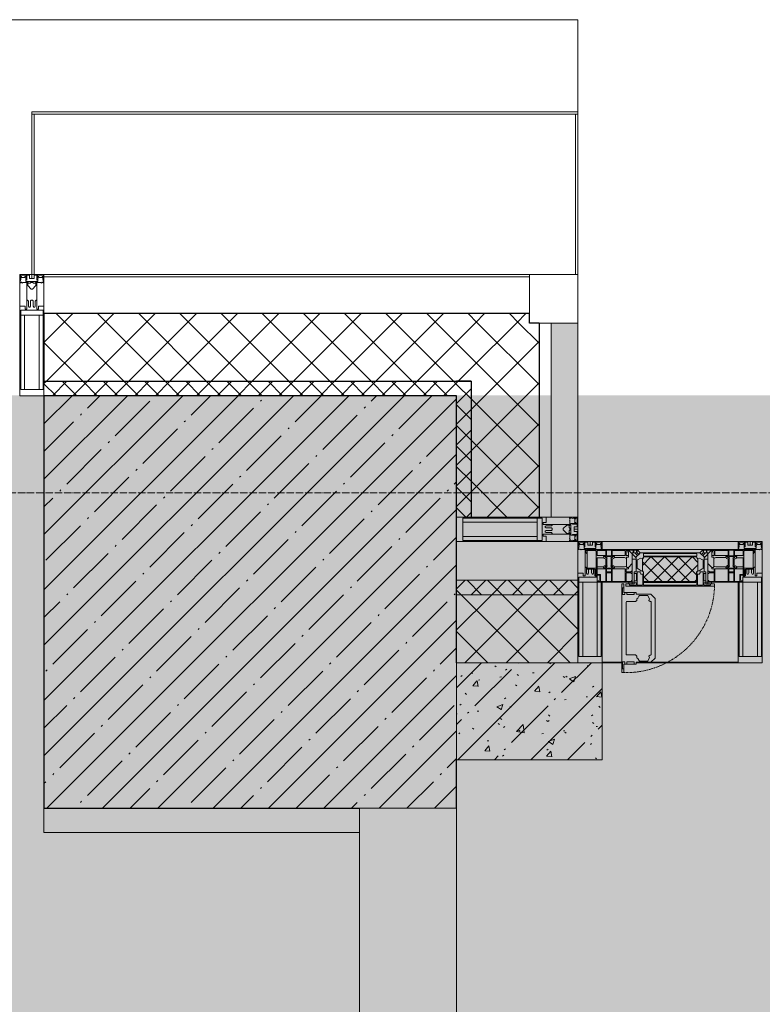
# Model space of a CAD drawing. Header units: millimetres. Extents: x -551130 to 178656, y -69521 to 202936.
# Tile 333 of 402: x -177053 to -175523, y 186416 to 188444. Entities that reach past the tile are written whole.
import ezdxf

# ---------------------------------------------------------------- set-up
doc = ezdxf.new("R2010")
doc.units = ezdxf.units.MM
doc.linetypes.add('-D1-02х01', pattern=[3, 2, -1])
doc.linetypes.add('-D1d1-15x02', pattern=[19, 15, -2, 0, -2])
for name, color, linetype, lineweight in [('_0', 7, 'Continuous', 13), ('A-COLS', 7, 'Continuous', 5), ('A-DETL-GENF', 7, 'Continuous', 5), ('A-FLOR', 7, 'Continuous', 5), ('A-GLAZ', 7, 'Continuous', 5), ('A-GLAZ-CURT', 8, 'Continuous', 5), ('A-GLAZ-CWMG', 8, 'Continuous', 5), ('A-WALL', 7, 'Continuous', 5), ('A-WALL-FNSH', 8, 'Continuous', 5), ('I-WALL', 7, 'Continuous', 5), ('S-COLS', 7, 'Continuous', 5), ('S-GRID', 7, 'Continuous', 5), ('Ограждение', 7, 'Continuous', 5), ('Поручни', 7, 'Continuous', 5)]:
    doc.layers.add(name, color=color, linetype=linetype, lineweight=lineweight)
pattern_1 = [(45, (0, 0), (-42.42641, 42.42641), []), (135, (0, 0), (-42.42641, -42.42641), [])]
pattern_2 = [(45, (0, 0), (-21.213203, 21.213203), []), (135, (0, 0), (-21.213203, -21.213203), [])]
pattern_3 = [(45, (-192252.93, 158219.39), (-75.43415, 75.43415), [106.68, -17.78, 3.556, -17.78]), (45, (-192252.93, 158294.77), (-75.43415, 75.43415), []), (50, (-192252.93, 158219.39), (127.5292, -11.15758), [13.335, -146.685]), (355, (-192252.93, 158219.39), (-24.66966, 133.74), [10.668, -117.348]), (100.451, (-192242.31, 158218.46), (102.85973, 122.5818), [11.333, -124.663]), (46.184, (-192252.93, 158254.95), (189.75516, -29.4304), [20.002, -220.027]), (96.636, (-192237.12, 158252.5), (166.1822, 173.1996), [17, -186.995]), (351.184, (-192252.93, 158254.95), (166.1839, 173.1976), [16.002, -176.022]), (21, (-192235.15, 158246.06), (106.13027, -71.58603), [13.335, -146.685]), (326, (-192235.15, 158246.06), (43.2619, 128.93175), [10.668, -117.348]), (71.451, (-192226.31, 158240.09), (149.39198, 57.34505), [11.333, -124.663]), (37.5, (-192252.935, 158219.386), (2.16223, 59.18836), [3.353, -112.573, 3.353, -115.773, -117.792]), (37.5, (-192252.935, 158219.386), (2.16223, 59.18836), [-235.052, 3.353, -114.44]), (7.5, (-192252.935, 158219.386), (46.77386, 70.12615), [3.353, -64.567, 3.353, -109.906, -44.894]), (7.5, (-192252.935, 158219.386), (46.77386, 70.12615), [-181.178, 3.353, -41.542]), (327.5, (-192292.584, 158219.386), (94.91367, -4.01009), [3.353, -41.097, 3.353, -135.331, -184.023]), (327.5, (-192292.584, 158219.386), (94.91367, -4.01009), [-183.134, 3.353, -180.67]), (317.5, (-192310.36, 158219.386), (103.69057, 17.79882), [3.353, -54.432, 3.353, -88.748, -130.683]), (317.5, (-192310.36, 158219.386), (103.69057, 17.79882), [-149.885, 3.353, -127.33])]

# ---------------------------------------------------------------- blocks, each defined once
blk = doc.blocks.new('Rectangular Mullion - 50Wx250H-V1-50_AS_M_L17')
at = {"layer": 'A-DETL-GENF'}
for p, q in [((-25, 84), (-25, 250)), ((-25, 250), (0, 250)), ((25, 250), (0, 250)), ((25, 65.2), (25, 250)), ((-23, 237.3), (0, 237.3)), ((-23, 237.3), (-23, 84)), ((-14.9, 84), (-14.9, 237.3)), ((23, 237.3), (0, 237.3)), ((14.9, 84), (14.9, 237.3)), ((23, 237.3), (23, 73.6)), ((0, 84), (-15, 84)), ((0, 84), (23, 84)), ((-0.5, 73.6), (-15, 73.6)), ((-10, 71.3), (-12, 71.3)), ((-10, 57.4), (-10, 71.3)), ((-7, 65.2), (-5.9, 67.3)), ((-7, 65.2), (-7, 57)), ((-4.1, 67.3), (-5.9, 67.3)), ((-4.1, 67.3), (-2.9, 65.1)), ((-2.9, 65.1), (-2.9, 57)), ((0.5, 73.6), (23, 73.6)), ((4.1, 67.3), (2.9, 65.1)), ((2.9, 65.1), (2.9, 57)), ((4.1, 67.3), (5.9, 67.3)), ((7, 65.2), (5.9, 67.3)), ((7, 65.2), (7, 54.7)), ((10, 71.3), (14, 71.3)), ((10, 53), (10, 71.3)), ((14, 71.3), (14, 65.2)), ((14, 65.2), (25, 65.2)), ((8.7, 53), (7, 54.7)), ((8.7, 53), (10, 53)), ((10, 53), (10, 17)), ((8.5, 23), (6, 25.5)), ((8.5, 18.5), (8.5, 23)), ((-23.8, 14.6), (-25, 14.2)), ((-25, 0), (-25, 14.2)), ((-23.8, 17), (-23.8, 14.6)), ((-22.5, 10.6), (-23.8, 14.6)), ((-22.5, 10.6), (-23.7, 9.9)), ((-23.7, 1.3), (-23.7, 9.9)), ((-23.7, 1.3), (-11.8, 1.3)), ((-23.2, 10.2), (-22.5, 8)), ((-22.5, 8), (-22.5, 4.5)), ((-21.3, 4.5), (-22.5, 4.5)), ((-22.3, 17), (-22.3, 16)), ((-22.3, 16), (-21.3, 16)), ((-19.9, 17), (-21.3, 16)), ((-21.3, 4.5), (-21.3, 6.5)), ((-21.3, 6.5), (-14.2, 6.5)), ((-7.4, 16.6), (-18.4, 16.6)), ((-14.2, 6.5), (-14.2, 4.5)), ((-13.2, 4.5), (-14.2, 4.5)), ((-13.2, 4.5), (-12.2, 7.2)), ((-12.7, 7.6), (-11.3, 11.4)), ((-12.7, 7.6), (-11.8, 6.9)), ((-12.2, 9), (-12.2, 14.8)), ((-12.2, 14.8), (0, 14.8)), ((-11.8, 1.3), (-11.8, 6.9)), ((-10.5, 11.2), (-11.3, 11.4)), ((-10.5, 1.5), (-10.5, 11.2)), ((-4.8, 1.5), (-10.5, 1.5)), ((0, 8), (-4.8, 8)), ((-4.8, 1.5), (-4.8, 8)), ((-2.6, 16.8), (0, 16.8)), ((2.6, 16.8), (0, 16.8)), ((0, 14.8), (0, 16.8)), ((0, 14.8), (0, 16.8)), ((12.2, 14.8), (0, 14.8)), ((0, 0), (0, 8)), ((0, 8), (4.8, 8)), ((0, 0), (0, 8)), ((4.8, 1.5), (4.8, 8)), ((4.8, 1.5), (10.5, 1.5)), ((6, 18), (7.4, 18)), ((7.4, 18), (7.4, 16.6)), ((7.4, 16.6), (18.4, 16.6)), ((7.5, 18.5), (8.5, 18.5)), ((7.5, 17), (7.5, 18.5)), ((10, 17), (7.5, 17)), ((10.5, 11.2), (11.3, 11.4)), ((10.5, 1.5), (10.5, 11.2)), ((12.7, 7.6), (11.3, 11.4)), ((12.7, 7.6), (11.8, 6.9)), ((11.8, 1.3), (11.8, 6.9)), ((23.7, 1.3), (11.8, 1.3)), ((12.2, 9), (12.2, 14.8)), ((13.2, 4.5), (12.2, 7.2)), ((13.2, 4.5), (14.2, 4.5)), ((21.3, 6.5), (14.2, 6.5)), ((14.2, 6.5), (14.2, 4.5)), ((18.4, 16.6), (19, 17.6)), ((19, 17.6), (21.3, 16)), ((22.3, 16), (21.3, 16)), ((21.3, 4.5), (21.3, 6.5)), ((21.3, 4.5), (22.5, 4.5)), ((22.3, 17), (22.3, 16)), ((22.3, 17), (23.8, 17)), ((22.5, 10.6), (23.8, 14.6)), ((22.5, 10.6), (23.7, 9.9)), ((23.2, 10.2), (22.5, 8)), ((22.5, 8), (22.5, 4.5)), ((23.7, 1.3), (23.7, 9.9)), ((23.8, 17), (23.8, 14.6)), ((23.8, 14.6), (25, 14.2)), ((25, 0), (25, 14.2)), ((-25, 0), (0, 0)), ((25, 0), (0, 0))]:
    blk.add_line(p, q, dxfattribs=at)
for centre, start, end in [((-0.5, 73.1), 360, 90), ((0.5, 73.1), 90, 180)]:
    blk.add_arc(centre, 0.5, start, end, dxfattribs=at)
blk = doc.blocks.new('Rectangular Mullion - R_StandardFrame_50Wx250H-5114066-50_AS_M_L17')
at = {"layer": 'A-GLAZ-CWMG', "lineweight": 9}
for p, q in [((-50, -17), (-50, 0)), ((-50, 0), (0, 0)), ((0, 0), (0, -250)), ((-50, -250), (-50, -84)), ((0, -250), (-50, -250))]:
    blk.add_line(p, q, dxfattribs=at)
blk = doc.blocks.new('Quad Corner Mullion - Q_0_100_-50-3004896-50_AS_M_L17')
at = {"layer": 'A-GLAZ-CWMG', "lineweight": 9}
for p, q in [((0, 0), (-100, 0)), ((-100, 0), (-100, -100)), ((0, -100), (0, 0)), ((-100, -100), (0, -100))]:
    blk.add_line(p, q, dxfattribs=at)
blk = doc.blocks.new('Rectangular Mullion - 50Wx250H-2623690-50_AS_M_L17')
at = {"layer": 'A-DETL-GENF'}
for p, q in [((-25, 65.2), (-25, 250)), ((-25, 250), (0, 250)), ((25, 250), (0, 250)), ((25, 65.2), (25, 250)), ((-23, 237.3), (0, 237.3)), ((-23, 237.3), (-23, 73.6)), ((-14.9, 84), (-14.9, 237.3)), ((23, 237.3), (0, 237.3)), ((14.9, 84), (14.9, 237.3)), ((23, 237.3), (23, 73.6)), ((0, 84), (-23, 84)), ((0, 84), (23, 84)), ((-14, 65.2), (-25, 65.2)), ((-0.5, 73.6), (-23, 73.6)), ((-14, 71.3), (-14, 65.2)), ((-10, 71.3), (-14, 71.3)), ((-10, 53), (-10, 71.3)), ((-7, 65.2), (-5.9, 67.3)), ((-7, 65.2), (-7, 54.7)), ((-4.1, 67.3), (-5.9, 67.3)), ((-4.1, 67.3), (-2.9, 65.1)), ((-2.9, 65.1), (-2.9, 54.6)), ((0.5, 73.6), (23, 73.6)), ((4.1, 67.3), (2.9, 65.1)), ((2.9, 65.1), (2.9, 54.6)), ((4.1, 67.3), (5.9, 67.3)), ((7, 65.2), (5.9, 67.3)), ((7, 65.2), (7, 54.7)), ((10, 71.3), (14, 71.3)), ((10, 53), (10, 71.3)), ((14, 71.3), (14, 65.2)), ((14, 65.2), (25, 65.2)), ((-8.7, 53), (-10, 53)), ((-10, 53), (-10, 17)), ((-8.7, 53), (-7, 54.7)), ((-1.3, 53), (-2.9, 54.6)), ((0, 53), (-1.3, 53)), ((0, 53), (1.3, 53)), ((1.3, 53), (2.9, 54.6)), ((8.7, 53), (7, 54.7)), ((8.7, 53), (10, 53)), ((10, 53), (10, 17)), ((-8.5, 23), (-1.5, 30)), ((-8.5, 18.5), (-8.5, 23)), ((-1.5, 30), (0, 30)), ((1.5, 30), (0, 30)), ((8.5, 23), (1.5, 30)), ((8.5, 18.5), (8.5, 23)), ((-23.8, 14.6), (-25, 14.2)), ((-25, 0), (-25, 14.2)), ((-22.3, 17), (-23.8, 17)), ((-23.8, 17), (-23.8, 14.6)), ((-22.5, 10.6), (-23.8, 14.6)), ((-22.5, 10.6), (-23.7, 9.9)), ((-23.7, 1.3), (-23.7, 9.9)), ((-23.7, 1.3), (-11.8, 1.3)), ((-23.2, 10.2), (-22.5, 8)), ((-22.5, 8), (-22.5, 4.5)), ((-21.3, 4.5), (-22.5, 4.5)), ((-22.3, 17), (-22.3, 16)), ((-22.3, 16), (-21.3, 16)), ((-19, 17.6), (-21.3, 16)), ((-21.3, 4.5), (-21.3, 6.5)), ((-21.3, 6.5), (-14.2, 6.5)), ((-18.4, 16.6), (-19, 17.6)), ((-7.4, 16.6), (-18.4, 16.6)), ((-14.2, 6.5), (-14.2, 4.5)), ((-13.2, 4.5), (-14.2, 4.5)), ((-13.2, 4.5), (-12.2, 7.2)), ((-12.7, 7.6), (-11.3, 11.4)), ((-12.7, 7.6), (-11.8, 6.9)), ((-12.2, 9), (-12.2, 14.8)), ((-12.2, 14.8), (0, 14.8)), ((-11.8, 1.3), (-11.8, 6.9)), ((-10.5, 11.2), (-11.3, 11.4)), ((-10.5, 1.5), (-10.5, 11.2)), ((-4.8, 1.5), (-10.5, 1.5)), ((-10, 17), (-7.5, 17)), ((-7.5, 18.5), (-8.5, 18.5)), ((-7.5, 17), (-7.5, 18.5)), ((-7.4, 18), (-7.4, 16.6)), ((-2.6, 18), (-7.4, 18)), ((0, 8), (-4.8, 8)), ((-4.8, 1.5), (-4.8, 8)), ((-2.6, 18), (-2.6, 16.8)), ((-2.6, 16.8), (0, 16.8)), ((2.6, 16.8), (0, 16.8)), ((0, 14.8), (0, 16.8)), ((0, 14.8), (0, 16.8)), ((12.2, 14.8), (0, 14.8)), ((0, 0), (0, 8)), ((0, 8), (4.8, 8)), ((0, 0), (0, 8)), ((2.6, 18), (2.6, 16.8)), ((2.6, 18), (7.4, 18)), ((4.8, 1.5), (4.8, 8)), ((4.8, 1.5), (10.5, 1.5)), ((7.4, 18), (7.4, 16.6)), ((7.4, 16.6), (18.4, 16.6)), ((7.5, 18.5), (8.5, 18.5)), ((7.5, 17), (7.5, 18.5)), ((10, 17), (7.5, 17)), ((10.5, 11.2), (11.3, 11.4)), ((10.5, 1.5), (10.5, 11.2)), ((12.7, 7.6), (11.3, 11.4)), ((12.7, 7.6), (11.8, 6.9)), ((11.8, 1.3), (11.8, 6.9)), ((23.7, 1.3), (11.8, 1.3)), ((12.2, 9), (12.2, 14.8)), ((13.2, 4.5), (12.2, 7.2)), ((13.2, 4.5), (14.2, 4.5)), ((21.3, 6.5), (14.2, 6.5)), ((14.2, 6.5), (14.2, 4.5)), ((18.4, 16.6), (19, 17.6)), ((19, 17.6), (21.3, 16)), ((22.3, 16), (21.3, 16)), ((21.3, 4.5), (21.3, 6.5)), ((21.3, 4.5), (22.5, 4.5)), ((22.3, 17), (22.3, 16)), ((22.3, 17), (23.8, 17)), ((22.5, 10.6), (23.8, 14.6)), ((22.5, 10.6), (23.7, 9.9)), ((23.2, 10.2), (22.5, 8)), ((22.5, 8), (22.5, 4.5)), ((23.7, 1.3), (23.7, 9.9)), ((23.8, 17), (23.8, 14.6)), ((23.8, 14.6), (25, 14.2)), ((25, 0), (25, 14.2)), ((-25, 0), (0, 0)), ((25, 0), (0, 0))]:
    blk.add_line(p, q, dxfattribs=at)
for centre, start, end in [((-0.5, 73.1), 360, 90), ((0.5, 73.1), 90, 180)]:
    blk.add_arc(centre, 0.5, start, end, dxfattribs=at)
blk = doc.blocks.new('Rectangular Mullion - R_StandardFrame_50Wx250H-4783244-50_AS_M_L17')
at = {"layer": 'A-GLAZ-CWMG', "lineweight": 9}
for p, q in [((0, 0), (-50, 0)), ((-50, 0), (-50, -250)), ((0, -250), (0, 0)), ((-50, -250), (0, -250))]:
    blk.add_line(p, q, dxfattribs=at)
blk = doc.blocks.new('Rectangular Mullion - R_StandardFrame_50Wx250H-4058886-50_AS_M_L17')
at = {"layer": 'A-GLAZ-CWMG', "lineweight": 9}
for p, q in [((-50, 0), (-50, 250)), ((-50, 250), (0, 250)), ((0, 250), (0, 0)), ((0, 0), (-50, 0))]:
    blk.add_line(p, q, dxfattribs=at)
blk = doc.blocks.new('A_PAN_Створка - 383мм-V38-50_AS_M_L17')
at = {"layer": 'A-GLAZ-CURT'}
h = blk.add_hatch(dxfattribs=at)
h.set_pattern_fill('FP_38', color=256, style=0, pattern_type=2)
h.set_pattern_definition([(225, (16540, 29150), (14.142136, -14.142136), []), (315, (16540, 29150), (14.142136, 14.142136), [])])
h.paths.add_polyline_path([(-53.6, 82.7), (-54.6, 81.8), (-54.6, 63.4), (-57.2, 60.8), (-57.2, 36.4), (-54.9, 34.1), (-54.5, 31.8), (54.5, 31.8), (54.9, 34.1), (57.2, 36.4), (57.2, 60.8), (54.6, 63.4), (53.6, 82.7)])
at = {"layer": 'A-DETL-GENF', "color": 9, "true_color": 0xc8c8c8}
for p, q in [((95.1, 270.5), (95.1, 252.9)), ((99.6, 270.5), (95.1, 270.5)), ((99.6, 270.5), (99.6, 87.5)), ((39.7, 249), (31.1, 240.4)), ((70.1, 249), (39.7, 249)), ((45, 244.7), (42.3, 239.8)), ((45.9, 246.8), (45, 244.7)), ((63.3, 246.8), (45.9, 246.8)), ((64.1, 245), (63.3, 246.8)), ((64.1, 245), (66.7, 241)), ((70.1, 252.9), (70.1, 249)), ((95.1, 252.9), (70.1, 252.9)), ((74.1, 248.4), (74.1, 252.9)), ((89.1, 248.4), (74.1, 248.4)), ((89.1, 252.9), (89.1, 248.4)), ((93.1, 248.4), (93.1, 252.9)), ((97.9, 248.4), (93.1, 248.4)), ((97.9, 262.4), (95.1, 262.4)), ((97.9, 262.4), (97.9, 248.4)), ((31.1, 117.6), (31.1, 240.4)), ((41.4, 234.2), (39.1, 233.8)), ((39.1, 179), (39.1, 233.8)), ((41.4, 234.2), (43.5, 236.3)), ((42.3, 239.8), (43.5, 236.3)), ((66.7, 241), (68.6, 239.7)), ((68.6, 239.7), (68.6, 236.4)), ((68.6, 236.4), (71.1, 233.9)), ((71.1, 233.9), (89.5, 233.9)), ((89.5, 233.9), (90.6, 232.8)), ((90.6, 125.2), (90.6, 232.8)), ((39.1, 179), (39.1, 124.2)), ((41.4, 123.8), (39.1, 124.2)), ((41.4, 123.8), (43.5, 121.7)), ((68.6, 121.6), (71.1, 124.1)), ((71.1, 124.1), (89.5, 124.1)), ((89.5, 124.1), (90.6, 125.2)), ((39.7, 109), (31.1, 117.6)), ((70.1, 109), (39.7, 109)), ((42.3, 118.2), (43.5, 121.7)), ((45, 113.3), (42.3, 118.2)), ((45.9, 111.2), (45, 113.3)), ((63.3, 111.2), (45.9, 111.2)), ((64.1, 113), (63.3, 111.2)), ((64.1, 113), (66.7, 117)), ((66.7, 117), (68.6, 118.3)), ((68.6, 118.3), (68.6, 121.6)), ((70.1, 105.1), (70.1, 109)), ((95.1, 105.1), (70.1, 105.1)), ((74.1, 109.6), (74.1, 105.1)), ((89.1, 109.6), (74.1, 109.6)), ((89.1, 105.1), (89.1, 109.6)), ((93.1, 109.6), (93.1, 105.1)), ((97.9, 109.6), (93.1, 109.6)), ((95.1, 87.5), (95.1, 105.1)), ((97.9, 95.6), (97.9, 109.6)), ((97.9, 95.6), (95.1, 95.6)), ((99.6, 87.5), (95.1, 87.5))]:
    blk.add_line(p, q, dxfattribs=at)
at = {"layer": 'A-DETL-GENF'}
for p, q in [((-91.5, 92), (-91.5, 87.5)), ((-91.5, 92), (91.5, 92)), ((-91.5, 87.5), (-73.9, 87.5)), ((-83.4, 90.3), (-69.4, 90.3)), ((-83.4, 90.3), (-83.4, 87.5)), ((-73.9, 87.5), (-73.9, 62.5)), ((-69.4, 85.5), (-73.9, 85.5)), ((-73.9, 81.5), (-69.4, 81.5)), ((-69.4, 90.3), (-69.4, 85.5)), ((-69.4, 81.5), (-69.4, 66.5)), ((-67.9, 89.3), (-66.9, 90.3)), ((-67.9, 62.5), (-67.9, 89.3)), ((-66.9, 90.3), (-57.4, 90.3)), ((-57.4, 90.3), (-56.4, 89.4)), ((-56.4, 89.4), (-56.4, 67.7)), ((-53.9, 90.3), (-54.9, 89.3)), ((-54.9, 89.3), (-54.9, 85.6)), ((-54.9, 85.6), (-53.9, 84.6)), ((-54.9, 81.9), (-53.8, 83)), ((-54.9, 63.5), (-54.9, 81.9)), ((-53.6, 82.7), (-54.6, 81.8)), ((-54.6, 81.8), (-54.6, 63.4)), ((53.9, 90.3), (-53.9, 90.3)), ((-53.9, 84.6), (53.9, 84.6)), ((53.8, 83), (-53.8, 83)), ((53.6, 82.7), (-53.6, 82.7)), ((54.6, 81.8), (53.6, 82.7)), ((54.9, 81.9), (53.8, 83)), ((53.9, 90.3), (54.9, 89.3)), ((54.9, 85.6), (53.9, 84.6)), ((54.6, 63.4), (54.6, 81.8)), ((54.9, 89.3), (54.9, 85.6)), ((54.9, 63.5), (54.9, 81.9)), ((57.4, 90.3), (56.4, 89.4)), ((56.4, 89.4), (56.4, 67.7)), ((66.9, 90.3), (57.4, 90.3)), ((67.9, 89.3), (66.9, 90.3)), ((67.9, 62.5), (67.9, 89.3)), ((69.4, 90.3), (69.4, 85.5)), ((83.4, 90.3), (69.4, 90.3)), ((69.4, 85.5), (73.9, 85.5)), ((69.4, 81.5), (69.4, 66.5)), ((73.9, 81.5), (69.4, 81.5)), ((91.5, 87.5), (73.9, 87.5)), ((73.9, 87.5), (73.9, 62.5)), ((83.4, 90.3), (83.4, 87.5)), ((91.5, 92), (91.5, 87.5)), ((-69.4, 66.5), (-73.9, 66.5)), ((-73.9, 62.5), (-70, 62.5)), ((-70, 62.5), (-70, 32.1)), ((-61.7, 62.5), (-67.9, 62.5)), ((-62, 59.1), (-60.7, 61)), ((-60.1, 67.7), (-61.7, 64.9)), ((-61.7, 64.9), (-61.7, 62.5)), ((-60.7, 61), (-57.4, 61)), ((-56.4, 67.7), (-60.1, 67.7)), ((-57.4, 61), (-54.9, 63.5)), ((-54.6, 63.4), (-57.2, 60.8)), ((57.2, 60.8), (54.6, 63.4)), ((57.4, 61), (54.9, 63.5)), ((56.4, 67.7), (60.1, 67.7)), ((60.7, 61), (57.4, 61)), ((60.1, 67.7), (61.7, 64.9)), ((62, 59.1), (60.7, 61)), ((61.7, 64.9), (61.7, 62.5)), ((61.7, 62.5), (67.9, 62.5)), ((69.4, 66.5), (73.9, 66.5)), ((70, 62.5), (70, 32.1)), ((73.9, 62.5), (70, 62.5)), ((-66, 56.5), (-67.8, 55.7)), ((-67.8, 55.7), (-67.8, 38.3)), ((-66, 56.5), (-62, 59.1)), ((-57.2, 60.8), (-57.2, 36.4)), ((57.2, 36.4), (57.2, 60.8)), ((66, 56.5), (62, 59.1)), ((66, 56.5), (67.8, 55.7)), ((67.8, 55.7), (67.8, 38.3)), ((-70, 32.1), (-61.4, 23.5)), ((-67.8, 38.3), (-65.7, 37.4)), ((-65.7, 37.4), (-60.8, 34.7)), ((61.4, 23.5), (-61.4, 23.5)), ((-60.8, 34.7), (-57.3, 35.9)), ((-55.2, 33.8), (-57.3, 35.9)), ((-57.2, 36.4), (-54.9, 34.1)), ((-55.2, 33.8), (-54.8, 31.5)), ((-54.9, 34.1), (-54.5, 31.8)), ((-53.9, 30.5), (-54.9, 29.5)), ((-54.9, 29.5), (-54.9, 25.8)), ((-54.9, 25.8), (-53.9, 24.8)), ((0, 31.5), (-54.8, 31.5)), ((-54.5, 31.8), (54.5, 31.8)), ((53.9, 30.5), (-53.9, 30.5)), ((-53.9, 24.8), (53.9, 24.8)), ((0, 31.5), (54.8, 31.5)), ((53.9, 30.5), (54.9, 29.5)), ((54.9, 25.8), (53.9, 24.8)), ((54.5, 31.8), (54.9, 34.1)), ((55.2, 33.8), (54.8, 31.5)), ((54.9, 34.1), (57.2, 36.4)), ((54.9, 29.5), (54.9, 25.8)), ((55.2, 33.8), (57.3, 35.9)), ((60.8, 34.7), (57.3, 35.9)), ((65.7, 37.4), (60.8, 34.7)), ((70, 32.1), (61.4, 23.5)), ((67.8, 38.3), (65.7, 37.4))]:
    blk.add_line(p, q, dxfattribs=at)
at = {"layer": 'A-GLAZ'}
for p, q in [((-150, 84), (-78, 84)), ((-150, 73.5), (-150, 84)), ((-148.5, 82.5), (-132.4, 82.5)), ((-148.5, 81), (-148.5, 82.5)), ((-132.4, 56.6), (-132.4, 82.5)), ((-131, 82.5), (-120.8, 82.5)), ((-131, 82.5), (-131, 64.6)), ((-120.8, 82.5), (-120.8, 64.6)), ((-119.3, 82.5), (-92.5, 82.5)), ((-119.3, 56.6), (-119.3, 82.5)), ((-92.5, 56.6), (-92.5, 82.5)), ((-91.5, 92), (91.5, 92)), ((-91.5, 87.5), (-91.5, 92)), ((-73.9, 87.5), (-91.5, 87.5)), ((-90.8, 82.5), (-79.5, 82.5)), ((-90.8, 64.6), (-90.8, 82.5)), ((-85, 84), (-85, 87.5)), ((-85, 87.5), (-78, 87.5)), ((-78, 84), (-85, 84)), ((-79.5, 82.5), (-79.5, 80.6)), ((-78, 87.5), (-78, 84)), ((-78, 84), (-73.9, 84)), ((-78, 84), (-78, 23.5)), ((-73.9, 62.5), (-73.9, 87.5)), ((73.9, 87.5), (73.9, 62.5)), ((91.5, 87.5), (73.9, 87.5)), ((73.9, 84), (78, 84)), ((78, 87.5), (78, 84)), ((85, 87.5), (78, 87.5)), ((78, 84), (85, 84)), ((78, 84), (150, 84)), ((78, 23.5), (78, 84)), ((90.8, 82.5), (79.5, 82.5)), ((79.5, 82.5), (79.5, 80.6)), ((85, 84), (85, 87.5)), ((90.8, 64.6), (90.8, 82.5)), ((91.5, 92), (91.5, 87.5)), ((119.3, 82.5), (92.5, 82.5)), ((92.5, 56.6), (92.5, 82.5)), ((119.3, 56.6), (119.3, 82.5)), ((120.8, 82.5), (120.8, 64.6)), ((131, 82.5), (120.8, 82.5)), ((131, 82.5), (131, 64.6)), ((132.4, 56.6), (132.4, 82.5)), ((148.5, 82.5), (132.4, 82.5)), ((148.5, 81), (148.5, 82.5)), ((150, 84), (150, 73.5)), ((-153, 73.5), (-150, 73.5)), ((-153, 60), (-153, 73.5)), ((-152, 20), (-152, 73.5)), ((-150.5, 69.5), (-150.5, 73.5)), ((-145, 69.5), (-150.5, 69.5)), ((-150.5, 33.6), (-150.5, 68)), ((-150.5, 68), (-143.5, 68)), ((-143.5, 81), (-148.5, 81)), ((-145, 69.5), (-145, 79.5)), ((-143.5, 68), (-143.5, 81)), ((-131, 64.6), (-120.8, 64.6)), ((-131, 56.5), (-131, 62.6)), ((-120.8, 62.6), (-131, 62.6)), ((-120.8, 56.5), (-120.8, 62.6)), ((-80.1, 64.6), (-90.8, 64.6)), ((-90.8, 62.7), (-90.8, 56.6)), ((-80.4, 62.7), (-90.8, 62.7)), ((-80.4, 61.1), (-80.4, 62.7)), ((-78, 61.1), (-80.4, 61.1)), ((-80.1, 66.1), (-80.1, 64.6)), ((-78, 66.1), (-80.1, 66.1)), ((-79.5, 80.6), (-78, 80.6)), ((-78, 66.1), (-78, 61.1)), ((-70, 62.5), (-73.9, 62.5)), ((-70, 32.1), (-70, 62.5)), ((70, 62.5), (70, 32.1)), ((73.9, 62.5), (70, 62.5)), ((79.5, 80.6), (78, 80.6)), ((78, 66.1), (78, 61.1)), ((78, 66.1), (80.1, 66.1)), ((78, 61.1), (80.4, 61.1)), ((80.1, 66.1), (80.1, 64.6)), ((80.1, 64.6), (90.8, 64.6)), ((80.4, 62.7), (90.8, 62.7)), ((80.4, 61.1), (80.4, 62.7)), ((90.8, 62.7), (90.8, 56.6)), ((131, 64.6), (120.8, 64.6)), ((120.8, 56.5), (120.8, 62.6)), ((120.8, 62.6), (131, 62.6)), ((131, 56.5), (131, 62.6)), ((143.5, 81), (148.5, 81)), ((143.5, 68), (143.5, 81)), ((150.5, 68), (143.5, 68)), ((145, 69.5), (145, 79.5)), ((145, 69.5), (150.5, 69.5)), ((150, 73.5), (153, 73.5)), ((150.5, 69.5), (150.5, 73.5)), ((150.5, 33.6), (150.5, 68)), ((152, 20), (152, 73.5)), ((153, 73.5), (153, 60)), ((-171, 57), (-156, 57)), ((-171, 17), (-171, 57)), ((-171, 55.5), (-152, 55.5)), ((-150.5, 56.6), (-132.4, 56.6)), ((-136.4, 52.4), (-150.5, 52.4)), ((-137.2, 54.8), (-135.8, 50.8)), ((-132.5, 54.8), (-137.2, 54.8)), ((-132.1, 49), (-135.8, 50.8)), ((-132.5, 53.8), (-133.4, 52)), ((-133.4, 52), (-130.1, 50.4)), ((-132.5, 53.8), (-132.5, 54.8)), ((-132.1, 49), (-132.1, 36.8)), ((-131, 56.5), (-120.8, 56.5)), ((-131, 55.1), (-131, 52.7)), ((-120.8, 55.1), (-131, 55.1)), ((-129.4, 51.1), (-131, 52.7)), ((-130.1, 50.4), (-129.4, 51.1)), ((-130.1, 35.3), (-130.1, 50.4)), ((-122.4, 51.1), (-120.8, 52.7)), ((-121.7, 50.4), (-122.4, 51.1)), ((-118.4, 52), (-121.7, 50.4)), ((-121.7, 35.3), (-121.7, 50.4)), ((-120.8, 55.1), (-120.8, 52.7)), ((-119.7, 49), (-115.9, 50.8)), ((-119.7, 49), (-119.7, 36.8)), ((-92.5, 56.6), (-119.3, 56.6)), ((-119.3, 54.8), (-114.6, 54.8)), ((-119.3, 53.8), (-119.3, 54.8)), ((-119.3, 53.8), (-118.4, 52)), ((-114.6, 54.8), (-115.9, 50.8)), ((-94.1, 52.5), (-115.3, 52.5)), ((-89.9, 50.9), (-94.1, 52.5)), ((-90.8, 56.6), (-85.9, 56.6)), ((-89.9, 52.2), (-88.6, 53.5)), ((-89.9, 52.2), (-89.9, 50.9)), ((-89.9, 35.1), (-89.9, 50.9)), ((-85.9, 53.5), (-88.6, 53.5)), ((-85.9, 56.6), (-85.9, 53.5)), ((-85.9, 53.5), (-78, 45.6)), ((-78, 45.6), (-78, 36.8)), ((85.9, 53.5), (78, 45.6)), ((78, 45.6), (78, 36.8)), ((85.9, 56.6), (85.9, 53.5)), ((90.8, 56.6), (85.9, 56.6)), ((85.9, 53.5), (88.6, 53.5)), ((89.9, 52.2), (88.6, 53.5)), ((89.9, 50.9), (94.1, 52.5)), ((89.9, 52.2), (89.9, 50.9)), ((89.9, 35.1), (89.9, 50.9)), ((92.5, 56.6), (119.3, 56.6)), ((94.1, 52.5), (115.3, 52.5)), ((114.6, 54.8), (115.9, 50.8)), ((119.3, 54.8), (114.6, 54.8)), ((119.7, 49), (115.9, 50.8)), ((119.3, 53.8), (118.4, 52)), ((118.4, 52), (121.7, 50.4)), ((119.3, 53.8), (119.3, 54.8)), ((119.7, 49), (119.7, 36.8)), ((131, 56.5), (120.8, 56.5)), ((120.8, 55.1), (120.8, 52.7)), ((120.8, 55.1), (131, 55.1)), ((122.4, 51.1), (120.8, 52.7)), ((121.7, 50.4), (122.4, 51.1)), ((121.7, 35.3), (121.7, 50.4)), ((129.4, 51.1), (131, 52.7)), ((130.1, 50.4), (129.4, 51.1)), ((133.4, 52), (130.1, 50.4)), ((130.1, 35.3), (130.1, 50.4)), ((131, 55.1), (131, 52.7)), ((132.1, 49), (135.8, 50.8)), ((132.1, 49), (132.1, 36.8)), ((150.5, 56.6), (132.4, 56.6)), ((132.5, 54.8), (137.2, 54.8)), ((132.5, 53.8), (132.5, 54.8)), ((132.5, 53.8), (133.4, 52)), ((137.2, 54.8), (135.8, 50.8)), ((136.4, 52.4), (150.5, 52.4)), ((171, 55.5), (152, 55.5)), ((156, 57), (171, 57)), ((171, 57), (171, 17)), ((-136.3, 33.6), (-150.5, 33.6)), ((-150.5, 29.4), (-132.4, 29.4)), ((-150.5, 17), (-150.5, 29.4)), ((-137.2, 31), (-135.8, 35)), ((-132.5, 31), (-137.2, 31)), ((-132.1, 36.8), (-135.8, 35)), ((-133.4, 33.7), (-130.1, 35.3)), ((-132.5, 31.9), (-133.4, 33.7)), ((-132.5, 31.9), (-132.5, 31)), ((-132.4, 29.4), (-132.4, 18.6)), ((-129.4, 34.6), (-131, 33)), ((-131, 30.9), (-131, 33)), ((-120.8, 30.9), (-131, 30.9)), ((-131, 29.5), (-120.8, 29.5)), ((-131, 18.2), (-131, 29.5)), ((-130.1, 35.3), (-129.4, 34.6)), ((-121.7, 35.3), (-122.4, 34.6)), ((-122.4, 34.6), (-120.8, 33)), ((-118.4, 33.7), (-121.7, 35.3)), ((-120.8, 30.9), (-120.8, 33)), ((-120.8, 18.2), (-120.8, 29.5)), ((-119.7, 36.8), (-115.9, 35)), ((-119.3, 31.9), (-118.4, 33.7)), ((-119.3, 31.9), (-119.3, 31)), ((-119.3, 31), (-114.6, 31)), ((-92.5, 29.4), (-119.3, 29.4)), ((-119.3, 29.4), (-119.3, 18.6)), ((-114.6, 31), (-115.9, 35)), ((-94.1, 33.5), (-115.4, 33.5)), ((-89.9, 35.1), (-94.1, 33.5)), ((-92.5, 18.6), (-92.5, 29.4)), ((-90.8, 18.5), (-90.8, 29.4)), ((-90.8, 29.4), (-85.9, 29.4)), ((-89.9, 32.5), (-89.9, 35.1)), ((-85.9, 32.5), (-89.9, 32.5)), ((-87.3, 21.9), (-85.9, 21.9)), ((-87.3, 20.4), (-87.3, 21.9)), ((-87.3, 20.4), (-87.3, 18.5)), ((-84.8, 20.4), (-87.3, 20.4)), ((-85.9, 29.4), (-85.9, 32.5)), ((-85.9, 21.9), (-85.9, 29.4)), ((-85.9, 18.2), (-85.9, 20.4)), ((-83.4, 20.4), (-84.8, 20.4)), ((-70, 33.8), (-83.4, 20.4)), ((-78, 36.8), (-70, 36.8)), ((-78, 23.5), (-67.9, 23.5)), ((-75.9, 23.5), (-73, 23.5)), ((-75.9, 21.5), (-75.9, 23.5)), ((-75.9, 21.5), (-75.9, 18.2)), ((-74.9, 21.5), (-75.9, 21.5)), ((-74.9, 17.9), (-74.9, 21.5)), ((-67.2, 29.3), (-73, 23.5)), ((-70, 36.8), (-70, 33.8)), ((-61.4, 23.5), (-70, 32.1)), ((-68.9, 21.5), (-68.9, 17.9)), ((-67.9, 21.5), (-68.9, 21.5)), ((-67.9, 23.5), (-64.6, 26.8)), ((-67.9, 23.5), (-64.6, 26.8)), ((-67.9, 21.5), (-67.9, 23.5)), ((-67.9, 17), (-67.9, 23.5)), ((-61.4, 23.5), (-67.9, 17)), ((-64.6, 26.8), (-67.2, 29.3)), ((-64.6, 26.8), (-61.4, 23.5)), ((61.4, 23.5), (-61.4, 23.5)), ((70, 32.1), (61.4, 23.5)), ((61.4, 23.5), (64.6, 26.8)), ((67.9, 17), (61.4, 23.5)), ((64.6, 26.8), (67.2, 29.3)), ((67.9, 23.5), (64.6, 26.8)), ((64.6, 26.8), (67.9, 23.5)), ((67.2, 29.3), (73, 23.5)), ((67.9, 21.5), (67.9, 23.5)), ((67.9, 23.5), (67.9, 17)), ((67.9, 23.5), (78, 23.5)), ((67.9, 21.5), (68.9, 21.5)), ((68.9, 21.5), (68.9, 17.9)), ((70, 36.8), (70, 33.8)), ((78, 36.8), (70, 36.8)), ((70, 33.8), (83.4, 20.4)), ((75.9, 23.5), (73, 23.5)), ((74.9, 21.5), (75.9, 21.5)), ((74.9, 17.9), (74.9, 21.5)), ((75.9, 21.5), (75.9, 23.5)), ((75.9, 21.5), (75.9, 18.2)), ((83.4, 20.4), (84.8, 20.4)), ((84.8, 20.4), (87.3, 20.4)), ((85.9, 32.5), (89.9, 32.5)), ((85.9, 29.4), (85.9, 32.5)), ((85.9, 21.9), (85.9, 29.4)), ((90.8, 29.4), (85.9, 29.4)), ((87.3, 21.9), (85.9, 21.9)), ((85.9, 18.2), (85.9, 20.4)), ((87.3, 20.4), (87.3, 21.9)), ((87.3, 20.4), (87.3, 18.5)), ((89.9, 35.1), (94.1, 33.5)), ((89.9, 32.5), (89.9, 35.1)), ((90.8, 18.5), (90.8, 29.4)), ((92.5, 18.6), (92.5, 29.4)), ((92.5, 29.4), (119.3, 29.4)), ((94.1, 33.5), (115.4, 33.5)), ((114.6, 31), (115.9, 35)), ((119.3, 31), (114.6, 31)), ((119.7, 36.8), (115.9, 35)), ((118.4, 33.7), (121.7, 35.3)), ((119.3, 31.9), (118.4, 33.7)), ((119.3, 31.9), (119.3, 31)), ((119.3, 29.4), (119.3, 18.6)), ((122.4, 34.6), (120.8, 33)), ((120.8, 30.9), (120.8, 33)), ((120.8, 30.9), (131, 30.9)), ((120.8, 18.2), (120.8, 29.5)), ((131, 29.5), (120.8, 29.5)), ((121.7, 35.3), (122.4, 34.6)), ((130.1, 35.3), (129.4, 34.6)), ((129.4, 34.6), (131, 33)), ((133.4, 33.7), (130.1, 35.3)), ((131, 30.9), (131, 33)), ((131, 18.2), (131, 29.5)), ((132.1, 36.8), (135.8, 35)), ((150.5, 29.4), (132.4, 29.4)), ((132.4, 29.4), (132.4, 18.6)), ((132.5, 31.9), (133.4, 33.7)), ((132.5, 31.9), (132.5, 31)), ((132.5, 31), (137.2, 31)), ((137.2, 31), (135.8, 35)), ((136.3, 33.6), (150.5, 33.6)), ((150.5, 17), (150.5, 29.4)), ((-171, 18.5), (-153.5, 18.5)), ((-67.9, 17), (-171, 17)), ((-153.5, 18.5), (-152, 20)), ((-132.4, 18.6), (-150.5, 18.6)), ((-120.8, 18.2), (-131, 18.2)), ((-119.3, 18.6), (-92.5, 18.6)), ((-87.3, 18.5), (-90.8, 18.5)), ((-75.9, 18.2), (-85.9, 18.2)), ((-68.9, 17.9), (-74.9, 17.9)), ((67.9, 17), (-67.9, 17)), ((-67.9, 17), (67.9, 17)), ((171, 17), (67.9, 17)), ((68.9, 17.9), (74.9, 17.9)), ((75.9, 18.2), (85.9, 18.2)), ((87.3, 18.5), (90.8, 18.5)), ((119.3, 18.6), (92.5, 18.6)), ((120.8, 18.2), (131, 18.2)), ((132.4, 18.6), (150.5, 18.6)), ((153.5, 18.5), (152, 20)), ((171, 18.5), (153.5, 18.5))]:
    blk.add_line(p, q, dxfattribs=at)
at = {"layer": 'A-GLAZ', "linetype": '-D1-02х01'}
blk.add_arc((91.4, 87.5), 183, 88.8555, 178.5909, dxfattribs=at)
at = {"layer": 'A-GLAZ'}
for centre, start, end in [((-156, 60), 270, 360), ((156, 60), 180, 270)]:
    blk.add_arc(centre, 3, start, end, dxfattribs=at)
blk = doc.blocks.new('Rectangular Mullion - 50Wx250H-V4-50_AS_M_L17')
at = {"layer": 'A-DETL-GENF'}
for p, q in [((-25, 65.2), (-25, 250)), ((-25, 250), (0, 250)), ((25, 250), (0, 250)), ((25, 84), (25, 250)), ((-23, 237.3), (0, 237.3)), ((-23, 237.3), (-23, 73.6)), ((-14.9, 84), (-14.9, 237.3)), ((23, 237.3), (0, 237.3)), ((14.9, 84), (14.9, 237.3)), ((23, 237.3), (23, 84)), ((0, 84), (-23, 84)), ((0, 84), (15, 84)), ((-14, 65.2), (-25, 65.2)), ((-0.5, 73.6), (-23, 73.6)), ((-14, 71.3), (-14, 65.2)), ((-10, 71.3), (-14, 71.3)), ((-10, 53), (-10, 71.3)), ((-7, 65.2), (-5.9, 67.3)), ((-7, 65.2), (-7, 54.7)), ((-4.1, 67.3), (-5.9, 67.3)), ((-4.1, 67.3), (-2.9, 65.1)), ((-2.9, 65.1), (-2.9, 57)), ((0.5, 73.6), (15, 73.6)), ((4.1, 67.3), (2.9, 65.1)), ((2.9, 65.1), (2.9, 57)), ((4.1, 67.3), (5.9, 67.3)), ((7, 65.2), (5.9, 67.3)), ((7, 65.2), (7, 57)), ((10, 71.3), (12, 71.3)), ((10, 57.4), (10, 71.3)), ((-8.7, 53), (-10, 53)), ((-10, 53), (-10, 17)), ((-8.7, 53), (-7, 54.7)), ((-8.5, 23), (-6, 25.5)), ((-8.5, 18.5), (-8.5, 23)), ((-23.8, 14.6), (-25, 14.2)), ((-25, 0), (-25, 14.2)), ((-22.3, 17), (-23.8, 17)), ((-23.8, 17), (-23.8, 14.6)), ((-22.5, 10.6), (-23.8, 14.6)), ((-22.5, 10.6), (-23.7, 9.9)), ((-23.7, 1.3), (-23.7, 9.9)), ((-23.7, 1.3), (-11.8, 1.3)), ((-23.2, 10.2), (-22.5, 8)), ((-22.5, 8), (-22.5, 4.5)), ((-21.3, 4.5), (-22.5, 4.5)), ((-22.3, 17), (-22.3, 16)), ((-22.3, 16), (-21.3, 16)), ((-19, 17.6), (-21.3, 16)), ((-21.3, 4.5), (-21.3, 6.5)), ((-21.3, 6.5), (-14.2, 6.5)), ((-18.4, 16.6), (-19, 17.6)), ((-7.4, 16.6), (-18.4, 16.6)), ((-14.2, 6.5), (-14.2, 4.5)), ((-13.2, 4.5), (-14.2, 4.5)), ((-13.2, 4.5), (-12.2, 7.2)), ((-12.7, 7.6), (-11.3, 11.4)), ((-12.7, 7.6), (-11.8, 6.9)), ((-12.2, 9), (-12.2, 14.8)), ((-12.2, 14.8), (0, 14.8)), ((-11.8, 1.3), (-11.8, 6.9)), ((-10.5, 11.2), (-11.3, 11.4)), ((-10.5, 1.5), (-10.5, 11.2)), ((-4.8, 1.5), (-10.5, 1.5)), ((-10, 17), (-7.5, 17)), ((-7.5, 18.5), (-8.5, 18.5)), ((-7.5, 17), (-7.5, 18.5)), ((-7.4, 18), (-7.4, 16.6)), ((-6, 18), (-7.4, 18)), ((0, 8), (-4.8, 8)), ((-4.8, 1.5), (-4.8, 8)), ((-2.6, 16.8), (0, 16.8)), ((2.6, 16.8), (0, 16.8)), ((0, 14.8), (0, 16.8)), ((0, 14.8), (0, 16.8)), ((12.2, 14.8), (0, 14.8)), ((0, 0), (0, 8)), ((0, 8), (4.8, 8)), ((0, 0), (0, 8)), ((4.8, 1.5), (4.8, 8)), ((4.8, 1.5), (10.5, 1.5)), ((7.4, 16.6), (18.4, 16.6)), ((10.5, 11.2), (11.3, 11.4)), ((10.5, 1.5), (10.5, 11.2)), ((12.7, 7.6), (11.3, 11.4)), ((12.7, 7.6), (11.8, 6.9)), ((11.8, 1.3), (11.8, 6.9)), ((23.7, 1.3), (11.8, 1.3)), ((12.2, 9), (12.2, 14.8)), ((13.2, 4.5), (12.2, 7.2)), ((13.2, 4.5), (14.2, 4.5)), ((21.3, 6.5), (14.2, 6.5)), ((14.2, 6.5), (14.2, 4.5)), ((19.9, 17), (21.3, 16)), ((22.3, 16), (21.3, 16)), ((21.3, 4.5), (21.3, 6.5)), ((21.3, 4.5), (22.5, 4.5)), ((22.3, 17), (22.3, 16)), ((22.5, 10.6), (23.8, 14.6)), ((22.5, 10.6), (23.7, 9.9)), ((23.2, 10.2), (22.5, 8)), ((22.5, 8), (22.5, 4.5)), ((23.7, 1.3), (23.7, 9.9)), ((23.8, 17), (23.8, 14.6)), ((23.8, 14.6), (25, 14.2)), ((25, 0), (25, 14.2)), ((-25, 0), (0, 0)), ((25, 0), (0, 0))]:
    blk.add_line(p, q, dxfattribs=at)
for centre, start, end in [((-0.5, 73.1), 360, 90), ((0.5, 73.1), 90, 180)]:
    blk.add_arc(centre, 0.5, start, end, dxfattribs=at)
blk = doc.blocks.new('Rectangular Mullion - R_StandardFrame_50Wx250H-3541503-50_AS_M_L17')
at = {"layer": 'A-GLAZ-CWMG', "lineweight": 9}
for p, q in [((-25, -250), (-25, 0)), ((-25, 0), (25, 0)), ((25, 0), (25, -17)), ((25, -84), (25, -250)), ((25, -250), (-25, -250))]:
    blk.add_line(p, q, dxfattribs=at)
blk = doc.blocks.new('Rectangular Mullion - R_StandardFrame_50Wx250H-V37-50_AS_M_L17')
at = {"layer": 'A-GLAZ-CWMG'}
for p, q in [((37450, 26809.6), (37450, 26850)), ((37700, 26570), (37700, 26850)), ((37450, 26570), (37450, 26780.1))]:
    blk.add_line(p, q, dxfattribs=at)
blk = doc.blocks.new('Ограждение - Ограждение-4621532-50_AS_M_L17')
at = {"layer": 'Поручни'}
for q in [(-1225, 30175), (16400, 29985.4)]:
    blk.add_line((16400, 30175), q, dxfattribs=at)
blk = doc.blocks.new('RST_AR_KMN_R22_B3_FCD_rvt-1-50_AS_M_L17')
at = {"layer": 'A-WALL'}
h = blk.add_hatch(dxfattribs=at)
h.set_pattern_fill('FP_7', color=256, style=0, pattern_type=2)
h.set_pattern_definition(pattern_1)
h.paths.add_polyline_path([(15250, 29480), (16130, 29480), (16130, 29600), (16250, 29600), (16250, 29620), (15250, 29620)])
h = blk.add_hatch(dxfattribs=at)
h.set_pattern_fill('FP_7', color=256, style=0, pattern_type=2)
h.set_pattern_definition(pattern_1)
h.paths.add_polyline_path([(16149.8, 29200), (16270, 29200), (16270, 29600), (16130, 29600), (16130, 29200)])
at = {"layer": 'A-WALL', "true_color": 0xeff9fa}
blk.add_hatch(color=7, dxfattribs=at).paths.add_polyline_path([(16350, 29200), (16350, 29600), (16295, 29600), (16295, 29200)])
at = {"layer": 'A-WALL'}
h = blk.add_hatch(dxfattribs=at)
h.set_pattern_fill('FP_6', color=256, style=0, pattern_type=2)
h.set_pattern_definition(pattern_2)
h.paths.add_polyline_path([(15250, 29450), (16100, 29450), (16100, 29480), (15250, 29480)])
h = blk.add_hatch(dxfattribs=at)
h.set_pattern_fill('FP_6', color=256, style=0, pattern_type=2)
h.set_pattern_definition(pattern_2)
h.paths.add_polyline_path([(16100, 29200), (16130, 29200), (16130, 29480), (16100, 29480), (16100, 29422.6)])
h = blk.add_hatch(dxfattribs=at)
h.set_pattern_fill('FP_6', color=256, style=0, pattern_type=2)
h.set_pattern_definition(pattern_2)
h.paths.add_polyline_path([(18400, 29040), (18400, 29070), (18150, 29070), (18150, 29040)])
h.paths.add_polyline_path([(16350, 29040), (16350, 29070), (16100, 29070), (16100, 29040), (16149.8, 29040)])
h = blk.add_hatch(dxfattribs=at)
h.set_pattern_fill('FP_7', color=256, style=0, pattern_type=2)
h.set_pattern_definition(pattern_1)
h.paths.add_polyline_path([(18400, 28900), (18400, 29040), (18150, 29040), (18150, 28900)])
h.paths.add_polyline_path([(16149.8, 28900), (16350, 28900), (16350, 29040), (16100, 29040), (16100, 28900)])
at = {"layer": 'A-COLS', "lineweight": 18}
for p, q in [((16350, 30035.4), (15225, 30035.4)), ((15225, 30035.4), (15225, 30030.3)), ((15230, 30030.3), (15225, 30030.3)), ((15225, 30030.3), (15225, 29700)), ((15225, 30030.3), (16350, 30030.3)), ((15230, 29700), (15230, 30030.3)), ((16350, 30030.3), (16345, 30030.3)), ((16345, 30030.3), (16345, 29700)), ((16350, 30030.3), (16350, 30035.4)), ((16350, 29700), (16350, 30030.3)), ((15225, 29700), (15230, 29700)), ((16345, 29700), (16350, 29700))]:
    blk.add_line(p, q, dxfattribs=at)
at = {"layer": 'A-WALL'}
for p, q in [((15250, 29695), (15250, 29620)), ((15250, 29695), (16250, 29695)), ((16250, 29620), (16250, 29695)), ((16295, 29600), (16270, 29600)), ((16295, 29600), (16295, 29200)), ((15250, 29480), (15250, 29450)), ((15250, 29450), (16100, 29450)), ((16100, 29450), (16100, 29200)), ((16100, 29200), (16130, 29200)), ((16270, 29200), (16295, 29200)), ((16350, 29070), (16100, 29070)), ((16100, 29070), (16100, 29040)), ((16350, 29040), (16350, 29070)), ((16100, 29040), (16100, 28900)), ((16350, 29040), (16100, 29040)), ((16350, 28900), (16350, 29040)), ((16100, 28900), (16350, 28900))]:
    blk.add_line(p, q, dxfattribs=at)
at = {"layer": 'A-WALL', "lineweight": 25}
for p, q in [((15250, 29620), (15250, 29480)), ((15250, 29620), (16250, 29620)), ((16250, 29600), (16250, 29620)), ((16270, 29600), (16250, 29600)), ((16270, 29600), (16270, 29200)), ((15250, 29480), (16100, 29480)), ((16130, 29480), (16100, 29480)), ((16100, 29480), (16130, 29480)), ((16130, 29480), (16130, 29200)), ((16130, 29200), (16270, 29200))]:
    blk.add_line(p, q, dxfattribs=at)
at = {"layer": 'A-WALL-FNSH'}
for p, q in [((16250, 29700), (15250, 29700)), ((15250, 29700), (15250, 29695)), ((16250, 29695), (16250, 29700)), ((16350, 29600), (16295, 29600)), ((16350, 29200), (16350, 29600)), ((16295, 29200), (16350, 29200))]:
    blk.add_line(p, q, dxfattribs=at)
at = {"layer": 'A-GLAZ-CURT', "lineweight": 5, "rotation": 180}
blk.add_blockref('A_PAN_Створка - 383мм-V38-50_AS_M_L17', (16540, 29150), dxfattribs=at)
at = {"layer": 'A-GLAZ-CWMG', "lineweight": 5, "extrusion": (0, 0, -1), "rotation": 180}
for name, p in [('Rectangular Mullion - 50Wx250H-2623690-50_AS_M_L17', (-15225, 29700)), ('Rectangular Mullion - R_StandardFrame_50Wx250H-4058886-50_AS_M_L17', (-15250, 29700))]:
    blk.add_blockref(name, p, dxfattribs=at)
at = {"layer": 'A-GLAZ-CWMG', "lineweight": 5}
blk.add_blockref('Quad Corner Mullion - Q_0_100_-50-3004896-50_AS_M_L17', (16350, 29700), dxfattribs=at)
for name, p, rotation in [('Rectangular Mullion - 50Wx250H-2623690-50_AS_M_L17', (16350, 29175), 89.99999999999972), ('Rectangular Mullion - R_StandardFrame_50Wx250H-4783244-50_AS_M_L17', (16350, 29150), 269.9999999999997), ('Rectangular Mullion - 50Wx250H-V1-50_AS_M_L17', (16375, 29150), 180), ('Rectangular Mullion - R_StandardFrame_50Wx250H-V37-50_AS_M_L17', (43250, -8550), 90.00000000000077), ('Rectangular Mullion - 50Wx250H-V4-50_AS_M_L17', (16705, 29150), 180)]:
    blk.add_blockref(name, p, dxfattribs=dict(at, rotation=rotation))
at = {"layer": 'A-GLAZ-CWMG', "lineweight": 5, "extrusion": (0, 0, -1)}
for name, p in [('Rectangular Mullion - R_StandardFrame_50Wx250H-5114066-50_AS_M_L17', (-16350, 29150)), ('Rectangular Mullion - R_StandardFrame_50Wx250H-3541503-50_AS_M_L17', (-16705, 29150))]:
    blk.add_blockref(name, p, dxfattribs=at)
at = {"layer": 'Ограждение', "lineweight": 5}
blk.add_blockref('Ограждение - Ограждение-4621532-50_AS_M_L17', (-50, 50), dxfattribs=at)

msp = doc.modelspace()

# ---------------------------------------------------------------- hatches: boundary and pattern name
at = {"layer": '_0', "transparency": 33554534}
h = msp.add_hatch(color=252, dxfattribs=at)
h.dxf.hatch_style = 1
h.paths.add_polyline_path([(-186504.2, 164969.4), (-186502.9, 167869.4), (-186002.9, 167869.4), (-186002.9, 168219.4), (-183952.9, 168219.4), (-183952.9, 172269.4), (-179002.9, 172269.4), (-179002.9, 170769.4), (-177452.9, 170769.4), (-177452.9, 177169.4), (-185852.9, 177169.4), (-185852.9, 178969.4), (-186852.9, 178969.4), (-186852.9, 180969.4), (-184102.9, 180969.4), (-184102.9, 180269.4), (-183352.9, 180269.4), (-183352.9, 179219.4), (-163952.9, 179219.4), (-163952.9, 180969.4), (-160672.9, 180969.4), (-160672.9, 178969.4), (-161752.9, 178969.4), (-161752.9, 177169.4), (-169752.9, 177169.4), (-169752.9, 168219.4), (-161802.9, 168219.4), (-161802.9, 167819.4), (-161302.9, 167819.4), (-161302.9, 164969.4), (-163402.9, 164969.4), (-163402.9, 166169.4), (-183902.9, 166169.4), (-183902.9, 164969.4)], flags=16)
h.paths.add_polyline_path([(-192753.7, 187670.2), (-154802.1, 187670.2), (-154802.1, 157718.6), (-192753.7, 157718.6)])
at = {"layer": 'I-WALL'}
h = msp.add_hatch(dxfattribs=at)
h.set_pattern_fill('FP_43', color=256, style=0, pattern_type=2)
h.set_pattern_definition(pattern_3)
h.paths.add_polyline_path([(-176152.9, 186919.4), (-175852.9, 186919.4), (-175852.9, 187119.4), (-176152.9, 187119.4)])
h = msp.add_hatch(dxfattribs=at)
h.set_pattern_fill('FP_43', color=256, style=0, pattern_type=2)
h.set_pattern_definition(pattern_3)
h.paths.add_polyline_path([(-176352.9, 180769.4), (-176152.9, 180769.4), (-176152.9, 186819.4), (-176352.9, 186819.4), (-176352.9, 181515.8)])
at = {"layer": 'S-COLS'}
h = msp.add_hatch(dxfattribs=at)
h.set_pattern_fill('FP_1', color=256, style=0, pattern_type=2)
h.set_pattern_definition([(45, (-192252.935, 158219.386), (-57.02463, 57.02463), []), (45, (-192195.91, 158219.386), (-57.02463, 57.02463), [100.806, -20.161, 3.353, -16.808])])
h.paths.add_polyline_path([(-176352.9, 186819.4), (-176152.9, 186819.4), (-176152.9, 187669.4), (-177002.9, 187669.4), (-177002.9, 186819.4), (-176681.9, 186819.4)])

# ---------------------------------------------------------------- linework, layer by layer
at = {"layer": 'A-FLOR'}
for p, q in [((-177002.9, 186769.4), (-177002.9, 186819.4)), ((-176352.9, 186769.4), (-177002.9, 186769.4))]:
    msp.add_line(p, q, dxfattribs=at)
at = {"layer": 'A-WALL', "lineweight": 9}
for p, q in [((-175852.9, 187119.4), (-176152.9, 187119.4)), ((-175852.9, 186919.4), (-175852.9, 187119.4)), ((-176152.9, 186919.4), (-175852.9, 186919.4)), ((-176352.9, 186819.4), (-176352.9, 180769.4)), ((-176152.9, 180769.4), (-176152.9, 186819.4))]:
    msp.add_line(p, q, dxfattribs=at)
at = {"layer": 'A-WALL'}
for p, q in [((-176152.9, 187119.4), (-176152.9, 186919.4)), ((-176152.9, 186819.4), (-176352.9, 186819.4))]:
    msp.add_line(p, q, dxfattribs=at)
at = {"layer": 'I-WALL'}
for p, q in [((-175852.9, 187120.2), (-175812.5, 187120.2)), ((-175812.5, 187119.4), (-175852.9, 187119.4)), ((-175783, 187120.2), (-175572.9, 187120.2)), ((-175572.9, 187119.4), (-175783, 187119.4))]:
    msp.add_line(p, q, dxfattribs=at)
at = {"layer": 'S-COLS', "lineweight": 25}
for p, q in [((-176152.9, 187669.4), (-177002.9, 187669.4)), ((-177002.9, 187669.4), (-177002.9, 186819.4)), ((-176152.9, 187119.4), (-176152.9, 187669.4)), ((-176152.9, 186819.4), (-176152.9, 186919.4)), ((-177002.9, 186819.4), (-176352.9, 186819.4))]:
    msp.add_line(p, q, dxfattribs=at)
at = {"layer": 'S-COLS'}
for p, q in [((-176152.9, 186919.4), (-176152.9, 187119.4)), ((-176352.9, 186819.4), (-176152.9, 186819.4))]:
    msp.add_line(p, q, dxfattribs=at)
at = {"layer": 'S-GRID', "linetype": '-D1d1-15x02'}
msp.add_line((-195373.9, 187469.4), (-153377.4, 187469.4), dxfattribs=at)

# ---------------------------------------------------------------- block references
at = {"lineweight": 5}
msp.add_blockref('RST_AR_KMN_R22_B3_FCD_rvt-1-50_AS_M_L17', (-192252.9, 158219.4), dxfattribs=at)

doc.saveas('drawing.dxf')
